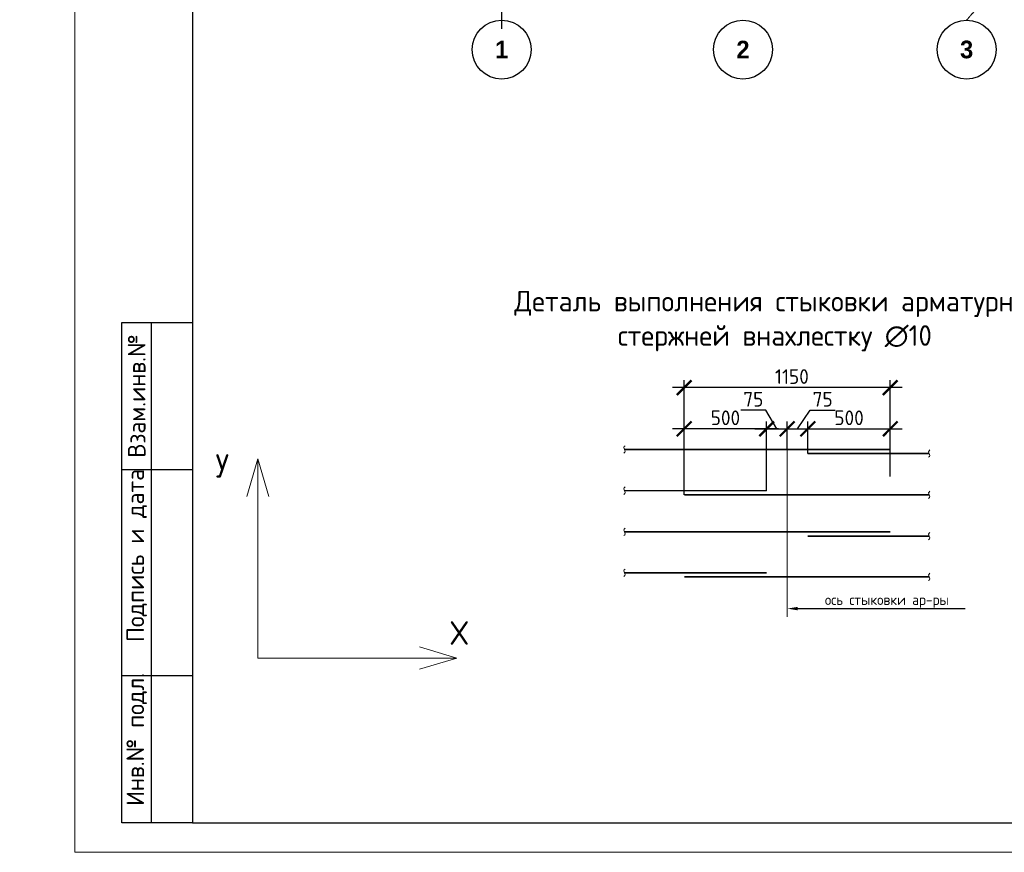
# Model space of a CAD drawing. Header units: millimetres. Extents: x -42044588 to 856694, y -806701 to 941911.
# Tile 971 of 1056: x -107777 to -91050, y -155548 to -141408. Entities that reach past the tile are written whole.
import ezdxf
from ezdxf import colors
from ezdxf.entities.mleader import LeaderData, LeaderLine
from ezdxf.enums import TextEntityAlignment as Align
from ezdxf.math import Vec2, Vec3

# ---------------------------------------------------------------- set-up
doc = ezdxf.new("R2010")
doc.units = ezdxf.units.MM
for name, pattern in [('______5', [1100, 800, -100, 100, -100]), ('CENTER2', [28.575, 19.05, -3.175, 3.175, -3.175]), ('осевая', [50.8, 31.75, -6.35, 6.35, -6.35])]:
    doc.linetypes.add(name, pattern=pattern)
for name, color, linetype, lineweight in [('0.20 __', 4, 'Continuous', 20), ('Арматура', 152, 'Continuous', 40), ('Выноски', 20, 'Continuous', 20), ('Осевая', 10, 'CENTER2', 20), ('Оси', 40, '______5', 18), ('подоснова', 151, 'Continuous', 5), ('РАЗМЕРЫ', 1, 'Continuous', 9), ('Текст', 7, 'Continuous', 25), ('ТОНКИЕ', 7, 'Continuous', 9), ('Узлы', 7, 'Continuous', 0)]:
    doc.layers.add(name, color=color, linetype=linetype, lineweight=lineweight)
doc.layers.add('ТОЛСТЫЕ_ОСНОВНЫЕ', color=6, linetype='Continuous')
doc.styles.add('Century Gothic', font='GOTHIC.TTF')
doc.styles.add('GOST-2.304_Type-B', font='GOST_Common.ttf')
doc.styles.add('style1', font='GOST_Common.ttf', dxfattribs={"height": 500})
doc.styles.add('ГОСТ', font='GOST_Common.ttf')
doc.styles.add('Украинский', font='isocpeur.ttf', dxfattribs={"oblique": 12})
doc.dimstyles.new('5х', dxfattribs={"dimscale": 100, "dimtxt": 2.5, "dimasz": 2.5, "dimexe": 1.25, "dimexo": 0, "dimtad": 1, "dimdec": 0, "dimlfac": 0.2, "dimtxsty": 'GOST-2.304_Type-B', "dimblk": 'ARCHTICK', "dimcen": 2.5, "dimdle": 2, "dimadec": 0, "dimazin": 2, "dimtfac": 0.75, "dimtdec": 0, "dimtmove": 1, "dimatfit": 3, "dimfxl": 0, "dimtolj": 1, "dimarcsym": 0})

# ---------------------------------------------------------------- blocks, each defined once
blk = doc.blocks.new('A$Cd09756da')
at = {"layer": 'Текст', "color": 7, "attachment_point": 1, "style": 'ГОСТ'}
for s, width, heights, insert, char_height in [('\\pi594.35517;{\\fTimes New Roman|b0|i0|c204|p18;\\C256;Строительство жилого комплекса со  встроенными помещениями \\P\\pi1441.86779;общественного-делового, коммерческого назначения и \\P\\pi41.3631;поликлиническим учреждением по адресу: г. Чита, ул. 1-я Коллективная}', 11543.07, [0], (-11741, 4333), 250), ('\\pi389.01406;{\\fTimes New Roman|b0|i0|c204|p18;\\C256;«Жилой дом со встроенными помещениями \\P\\pi641.91601;общественно-делового и коммерческого \\P\\pi302.06381;назначения на первом этаже здания», поз. 3.1\\P}', 7000, [1500], (-12014, 2803), 225)]:
    blk.add_mtext_dynamic_manual_height_columns(s, width=width, gutter_width=12.5, heights=heights, dxfattribs=dict(at, insert=insert, char_height=char_height))
blk = doc.blocks.new('NSY101')
at = {"color": 0, "linetype": 'ByBlock', "lineweight": -2}
blk.add_circle((0, 0), 50, dxfattribs=at)
blk = doc.blocks.new('СЛОЖНЫЙ_ОБЪЕКТ_31')
at = {"layer": 'Оси', "color": 16, "linetype": 'Continuous', "lineweight": 25, "transparency": 33554687, "xscale": 9.999999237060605, "yscale": 9.999999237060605, "zscale": 9.999999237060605}
blk.add_blockref('NSY101', (8813, -43009), dxfattribs=at)
at = {"layer": 'Оси', "color": 16, "linetype": 'Continuous', "lineweight": 25, "transparency": 33554687, "insert": (8813, -43009), "char_height": 300, "width": 385, "attachment_point": 5, "style": 'Century Gothic'}
blk.add_mtext('\\A1;{\\fCentury Gothic|i0|b1;\\H300.000000;\\W1.000000;\\C16;2}\\P', dxfattribs=at)
blk = doc.blocks.new('СЛОЖНЫЙ_ОБЪЕКТ_46')
at = {"layer": 'Оси', "color": 16, "linetype": 'Continuous', "lineweight": 25, "transparency": 33554687, "xscale": 9.999999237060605, "yscale": 9.999999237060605, "zscale": 9.999999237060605}
blk.add_blockref('NSY101', (5263, -43009), dxfattribs=at)
at = {"layer": 'Оси', "color": 16, "linetype": 'Continuous', "lineweight": 25, "transparency": 33554687, "insert": (5263, -43009), "char_height": 300, "width": 385, "attachment_point": 5, "style": 'Century Gothic'}
blk.add_mtext('\\A1;{\\fCentury Gothic|i0|b1;\\H300.000000;\\W1.000000;\\C16;1}\\P', dxfattribs=at)
blk = doc.blocks.new('СЛОЖНЫЙ_ОБЪЕКТ_49')
at = {"layer": 'Оси', "color": 16, "linetype": 'Continuous', "lineweight": 25, "transparency": 33554687, "xscale": 9.999999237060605, "yscale": 9.999999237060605, "zscale": 9.999999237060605}
blk.add_blockref('NSY101', (12613, -43009), dxfattribs=at)
at = {"layer": 'Оси', "color": 16, "linetype": 'Continuous', "lineweight": 25, "transparency": 33554687, "insert": (12613, -43009), "char_height": 300, "width": 385, "attachment_point": 5, "style": 'Century Gothic'}
blk.add_mtext('\\A1;{\\fCentury Gothic|i0|b1;\\H300.000000;\\W1.000000;\\C16;3}\\P', dxfattribs=at)
blk = doc.blocks.new('оси блок 2')
at = {"layer": 'Оси', "color": 16, "linetype": 'осевая', "lineweight": 0, "ltscale": 0.25, "transparency": 33554687}
blk.add_line((-85704.7, -322543), (-85704.7, -347930), dxfattribs=at)
at = {"layer": 'Оси', "color": 16, "linetype": 'осевая', "lineweight": 0, "transparency": 33554687}
blk.add_line((-77805.3, -347930), (-77404.7, -347462.5), dxfattribs=at)
at = {"layer": 'Оси', "color": 16, "linetype": 'Continuous', "lineweight": 25, "transparency": 33554687}
for name, p in [('СЛОЖНЫЙ_ОБЪЕКТ_46', (-90967.7, -305420.5)), ('СЛОЖНЫЙ_ОБЪЕКТ_31', (-90418.2, -305420.5)), ('СЛОЖНЫЙ_ОБЪЕКТ_49', (-90418.2, -305420.5))]:
    blk.add_blockref(name, p, dxfattribs=at)
blk = doc.blocks.new('*U6686')
at = {"layer": 'ТОЛСТЫЕ_ОСНОВНЫЕ'}
for p, q in [((8, 5), (8, 90)), ((8, 90), (20, 90)), ((13, 5), (13, 90)), ((8, 65), (20, 65)), ((8, 30), (20, 30)), ((20, 5), (8, 5))]:
    blk.add_line(p, q, dxfattribs=at)
at = {"layer": 'ТОЛСТЫЕ_ОСНОВНЫЕ', "color": 6}
blk.add_lwpolyline([(20, 5), (886, 5), (886, 415), (20, 415)], close=True, dxfattribs=at)
at = {"layer": 'ТОНКИЕ'}
blk.add_lwpolyline([(0, 0), (891, 0), (891, 420), (0, 420)], close=True, dxfattribs=at)
at = {"layer": 'Текст', "style": 'style1'}
for s, p in [('Взам.инв.№', (10.5, 77.5)), ('Подпись и дата', (10.5, 50.41)), ('Инв.№ подл.', (10.5, 19.18))]:
    blk.add_text(s, height=3, rotation=90, dxfattribs=at).set_placement(p, align=Align.MIDDLE)
blk = doc.blocks.new('_ArchTick')
at = {"color": 0, "linetype": 'ByBlock', "const_width": 0.15}
blk.add_lwpolyline([(-0.5, -0.5), (0.5, 0.5)], dxfattribs=at)
blk = doc.blocks.new('*D6071')
at = {"layer": 'DEFPOINTS', "color": 0, "linetype": 'Continuous', "transparency": 16777216}
for p in [(-96488, -148357), (-96488, -148707), (-95088, -149407)]:
    blk.add_point(p, dxfattribs=at)
at = {"layer": 'РАЗМЕРЫ', "color": 0, "linetype": 'Continuous', "lineweight": -2, "transparency": 16777216}
for p, q in [((-94888, -148357), (-96688, -148357)), ((-96488, -148707), (-96488, -148232)), ((-95088, -149407), (-95088, -148232))]:
    blk.add_line(p, q, dxfattribs=at)
at = {"layer": 'РАЗМЕРЫ', "color": 0, "linetype": 'Continuous', "lineweight": -2, "transparency": 16777216, "xscale": 250, "yscale": 250, "zscale": 250, "rotation": 180}
blk.add_blockref('_ArchTick', (-96488, -148357), dxfattribs=at)
at = {"layer": 'РАЗМЕРЫ', "color": 0, "linetype": 'Continuous', "lineweight": -2, "transparency": 16777216, "xscale": 250, "yscale": 250, "zscale": 250}
blk.add_blockref('_ArchTick', (-95088, -148357), dxfattribs=at)
at = {"layer": 'РАЗМЕРЫ', "color": 0, "linetype": 'Continuous', "lineweight": 0, "transparency": 16777216, "insert": (-95788, -148169), "char_height": 250, "attachment_point": 5, "style": 'GOST-2.304_Type-B'}
blk.add_mtext('\\A1;500', dxfattribs=at)
blk = doc.blocks.new('*D6072')
at = {"layer": 'DEFPOINTS', "color": 0, "linetype": 'Continuous', "transparency": 16777216}
for p in [(-92988, -148357), (-94388, -148777), (-92988, -148707)]:
    blk.add_point(p, dxfattribs=at)
at = {"layer": 'РАЗМЕРЫ', "color": 0, "linetype": 'Continuous', "lineweight": -2, "transparency": 16777216}
for p, q in [((-94588, -148357), (-92788, -148357)), ((-94388, -148777), (-94388, -148232)), ((-92988, -148707), (-92988, -148232))]:
    blk.add_line(p, q, dxfattribs=at)
at = {"layer": 'РАЗМЕРЫ', "color": 0, "linetype": 'Continuous', "lineweight": -2, "transparency": 16777216, "xscale": 250, "yscale": 250, "zscale": 250, "rotation": 180}
blk.add_blockref('_ArchTick', (-94388, -148357), dxfattribs=at)
at = {"layer": 'РАЗМЕРЫ', "color": 0, "linetype": 'Continuous', "lineweight": -2, "transparency": 16777216, "xscale": 250, "yscale": 250, "zscale": 250}
blk.add_blockref('_ArchTick', (-92988, -148357), dxfattribs=at)
at = {"layer": 'РАЗМЕРЫ', "color": 0, "linetype": 'Continuous', "lineweight": 0, "transparency": 16777216, "insert": (-93688, -148169), "char_height": 250, "attachment_point": 5, "style": 'GOST-2.304_Type-B'}
blk.add_mtext('\\A1;500', dxfattribs=at)
blk = doc.blocks.new('*D6073')
at = {"layer": 'DEFPOINTS', "color": 0, "linetype": 'Continuous', "transparency": 16777216}
for p in [(-96488, -147657), (-92988, -149164), (-96488, -149477)]:
    blk.add_point(p, dxfattribs=at)
at = {"layer": 'РАЗМЕРЫ', "color": 0, "linetype": 'Continuous', "lineweight": -2, "transparency": 16777216}
for p, q in [((-96488, -149477), (-96488, -147532)), ((-92988, -149164), (-92988, -147532)), ((-92788, -147657), (-96688, -147657))]:
    blk.add_line(p, q, dxfattribs=at)
at = {"layer": 'РАЗМЕРЫ', "color": 0, "linetype": 'Continuous', "lineweight": -2, "transparency": 16777216, "xscale": 250, "yscale": 250, "zscale": 250, "rotation": 180}
blk.add_blockref('_ArchTick', (-96488, -147657), dxfattribs=at)
at = {"layer": 'РАЗМЕРЫ', "color": 0, "linetype": 'Continuous', "lineweight": -2, "transparency": 16777216, "xscale": 250, "yscale": 250, "zscale": 250}
blk.add_blockref('_ArchTick', (-92988, -147657), dxfattribs=at)
at = {"layer": 'РАЗМЕРЫ', "color": 0, "linetype": 'Continuous', "lineweight": 0, "transparency": 16777216, "insert": (-94659, -147469), "char_height": 250, "attachment_point": 5, "style": 'GOST-2.304_Type-B'}
blk.add_mtext('\\A1;1150', dxfattribs=at)
blk = doc.blocks.new('*D6074')
at = {"layer": 'DEFPOINTS', "color": 0, "linetype": 'Continuous', "transparency": 16777216}
for p in [(-94738, -148357), (-95088, -148765), (-94738, -148707)]:
    blk.add_point(p, dxfattribs=at)
at = {"layer": 'РАЗМЕРЫ', "color": 0, "linetype": 'Continuous', "lineweight": -2, "transparency": 16777216}
for p, q in [((-95102, -148042), (-95526, -148042)), ((-94913, -148357), (-95102, -148042)), ((-95288, -148357), (-94538, -148357)), ((-95088, -148765), (-95088, -148232)), ((-94738, -148707), (-94738, -148232))]:
    blk.add_line(p, q, dxfattribs=at)
at = {"layer": 'РАЗМЕРЫ', "color": 0, "linetype": 'Continuous', "lineweight": -2, "transparency": 16777216, "xscale": 250, "yscale": 250, "zscale": 250, "rotation": 180}
blk.add_blockref('_ArchTick', (-95088, -148357), dxfattribs=at)
at = {"layer": 'РАЗМЕРЫ', "color": 0, "linetype": 'Continuous', "lineweight": -2, "transparency": 16777216, "xscale": 250, "yscale": 250, "zscale": 250}
blk.add_blockref('_ArchTick', (-94738, -148357), dxfattribs=at)
at = {"layer": 'РАЗМЕРЫ', "color": 0, "linetype": 'Continuous', "lineweight": 0, "transparency": 16777216, "insert": (-95314, -147854), "char_height": 250, "attachment_point": 5, "style": 'GOST-2.304_Type-B'}
blk.add_mtext('\\A1;75', dxfattribs=at)
blk = doc.blocks.new('*D6075')
at = {"layer": 'DEFPOINTS', "color": 0, "linetype": 'Continuous', "transparency": 16777216}
for p in [(-94388, -148357), (-94738, -148707), (-94388, -148765)]:
    blk.add_point(p, dxfattribs=at)
at = {"layer": 'РАЗМЕРЫ', "color": 0, "linetype": 'Continuous', "lineweight": -2, "transparency": 16777216}
for p, q in [((-94563, -148357), (-94348, -148042)), ((-94348, -148042), (-93924, -148042)), ((-94938, -148357), (-94188, -148357)), ((-94738, -148707), (-94738, -148232)), ((-94388, -148765), (-94388, -148232))]:
    blk.add_line(p, q, dxfattribs=at)
at = {"layer": 'РАЗМЕРЫ', "color": 0, "linetype": 'Continuous', "lineweight": -2, "transparency": 16777216, "xscale": 250, "yscale": 250, "zscale": 250, "rotation": 180}
blk.add_blockref('_ArchTick', (-94738, -148357), dxfattribs=at)
at = {"layer": 'РАЗМЕРЫ', "color": 0, "linetype": 'Continuous', "lineweight": -2, "transparency": 16777216, "xscale": 250, "yscale": 250, "zscale": 250}
blk.add_blockref('_ArchTick', (-94388, -148357), dxfattribs=at)
at = {"layer": 'РАЗМЕРЫ', "color": 0, "linetype": 'Continuous', "lineweight": 0, "transparency": 16777216, "insert": (-94136, -147854), "char_height": 250, "attachment_point": 5, "style": 'GOST-2.304_Type-B'}
blk.add_mtext('\\A1;75', dxfattribs=at)

msp = doc.modelspace()

# ---------------------------------------------------------------- linework, layer by layer
at = {"layer": '0.20 __', "color": 2}
for points in [[(-97493.12, -148643.761), (-97512.37, -148675.261), (-97493.12, -148738.261), (-97512.37, -148769.761)], [(-92316.429, -148714.42), (-92335.679, -148745.92), (-92316.429, -148808.92), (-92335.679, -148840.42)], [(-97493.12, -149343.761), (-97512.37, -149375.261), (-97493.12, -149438.261), (-97512.37, -149469.761)], [(-92316.429, -149414.42), (-92335.679, -149445.92), (-92316.429, -149508.92), (-92335.679, -149540.42)], [(-97493.12, -150043.761), (-97512.37, -150075.261), (-97493.12, -150138.261), (-97512.37, -150169.761)], [(-92316.429, -150114.42), (-92335.679, -150145.92), (-92316.429, -150208.92), (-92335.679, -150240.42)], [(-97493.12, -150737.875), (-97512.37, -150769.375), (-97493.12, -150832.375), (-97512.37, -150863.875)], [(-92316.429, -150808.533), (-92335.679, -150840.033), (-92316.429, -150903.033), (-92335.679, -150934.533)]]:
    msp.add_spline(points, degree=3, dxfattribs=at)
at = {"layer": 'Арматура', "const_width": 28}
for points in [[(-97502.745, -148706.761), (-92988.163, -148706.761)], [(-94388.163, -148777.42), (-92326.054, -148777.42)], [(-97502.745, -149406.761), (-95088.163, -149406.761)], [(-96488.163, -149477.42), (-92326.054, -149477.42)], [(-97502.745, -150106.761), (-92988.163, -150106.761)], [(-94388.163, -150177.42), (-92326.054, -150177.42)], [(-97502.745, -150800.875), (-95088.163, -150800.875)], [(-96488.163, -150871.533), (-92326.054, -150871.533)]]:
    msp.add_lwpolyline(points, dxfattribs=at)
at = {"layer": 'Оси', "color": 16, "linetype": '______5', "lineweight": 25, "transparency": 33554687}
msp.add_line((-99589.767, -117664.485), (-99589.767, -141654.485), dxfattribs=at)
at = {"layer": 'Оси', "ltscale": 45}
msp.add_line((-94738.163, -148356.761), (-94738.163, -151548.395), dxfattribs=at)
at = {"layer": 'подоснова'}
for p, q in [((-103729.703, -148868.146), (-103917.311, -149505.696)), ((-103729.703, -148868.146), (-103729.703, -152248.752)), ((-103729.703, -148868.146), (-103542.095, -149505.696)), ((-100349.097, -152248.752), (-100986.647, -152061.144)), ((-103729.703, -152248.752), (-100349.097, -152248.752)), ((-100349.097, -152248.752), (-100986.647, -152436.36))]:
    msp.add_line(p, q, dxfattribs=at)

# ---------------------------------------------------------------- block references
at = {"xscale": 100, "yscale": 100, "zscale": 100}
msp.add_blockref('*U6686', (-106840.159, -155548.17), dxfattribs=at)
at = {"lineweight": 50, "ltscale": 100}
msp.add_blockref('A$Cd09756da', (-114599.263, -154806.226), dxfattribs=at)
at = {"layer": 'РАЗМЕРЫ'}
msp.add_blockref('оси блок 2', (-13885.049, 206513.559), dxfattribs=at)

# ---------------------------------------------------------------- texts
at = {"ltscale": 100, "insert": (-133805.873, -133990.634), "char_height": 250, "attachment_point": 1, "style": 'ГОСТ'}
msp.add_mtext_dynamic_manual_height_columns('\\pi1250,t1750;1.^IПроизводство работ вести в строгом соответствии с требованиями СП 70.13330.2012 "Несущие и ограждающие конструкции" и проектом производства работ.{\\H1.83333x; }\\P2.^IПеред бетонированием арматуру и основание, на которую укладывается бетонная смесь, очистить от {\\H1.55556x; }ржавчины и грязи. {\\H1.64815x; }\\P3.^IБетонирование вести слоем на всю толщину  плит. Захватки при бетонировании должны быть отсечены {\\H1.61728x; }вертикальными швами. Бетон применять класса В25. Заполнителем для бетона служит щебень твердых пород, {\\H1.62757x; }наибольшая фракция щебня не должна превышать 40мм.{\\H1.62414x; }\\P4.^IВ процессе бетонирования обеспечить соблюдение защитных слоев и мест положения рабочей арматуры {\\H1.62529x; }согласно проекту. Материал фиксаторов для нижней арматуры фундаментных плит выбирается проектом производства {\\H1.6249x; }работ, исходя из конкретных возможностей строительной организации.{\\H1.62503x; }\\P5.^IПроектом принято соединение рабочих стержней арматуры монолитной плиты внахлестку (без сварки). {\\H1.72499x; }\\P6.^IСварные арматурные каркасы изготовить на заводе-изготовители. {\\H1.67917x; }\\P7.^IКрестообразные соединения стержней арматуры 1-го и 2-го рядов, а также 3-го и 4-го рядов между собой {\\H1.60694x; }выполнить вязкой отожженной проволокой диаметром 2,0-3,0 мм. Допускается применение специальных соединительных {\\H1.63102x; }элементов - пластмассовых или проволочных фиксаторов. Соединение арматуры допускается предусматривать не во всех {\\H1.62299x; }местах пересечения стержней арматуры. При этом должны быть связаны вязальной проволокой все пересечения стержней {\\H1.62567x; }в 2-х крайних рядах по периметру плит, остальные узлы могут быть соединены через узел в шахматном порядке (схему {\\H1.72478x; }вязки стержней см. на данном листе).{\\H1.77924x; }', width=18954.38214, gutter_width=12.5, heights=[0], dxfattribs=at)
at = {"layer": 'Выноски', "color": 240, "true_color": 0xed1f24, "insert": (-133506.987, -147666.657), "char_height": 250, "width": 18219.65973, "attachment_point": 1, "style": 'ГОСТ'}
msp.add_mtext('\\pi-500,l500;В выделенной области представлена замененная ( актуальная) версия. Содержание изменения см. в листе разрешения на внесение изменений{\\H1.025x; }', dxfattribs=at)
at = {"layer": 'Осевая', "style": 'GOST-2.304_Type-B'}
for s, p in [('У', (-104334.842, -148986.855)), ('Х', (-100309.355, -151823.799))]:
    msp.add_text(s, height=400, dxfattribs=at).set_placement(p, align=Align.MIDDLE_CENTER)
at = {"layer": 'Текст', "color": 7, "insert": (-126599.263, -153306.226), "char_height": 250, "attachment_point": 1, "style": 'ГОСТ'}
msp.add_mtext_dynamic_manual_height_columns('\\pi3500;\\P\\pi684.09091;Плита на отм. +9,900;+12,900;+15,900; \\P\\pi2700;(опалубка)', width=7000, gutter_width=12.5, heights=[1500], dxfattribs=at)
at = {"layer": 'Узлы', "color": 80, "linetype": 'Continuous', "lineweight": 0, "attachment_point": 5, "style": 'GOST-2.304_Type-B'}
for s, insert, char_height, width in [('\\pi136.85;Деталь выполнения стыковки арматурных стержней внахлестку ∅10', (-94948.478, -146527.575), 350, 10464.96038), ('ось стыковки ар-ры', (-93045.057, -151283.62), 175, 7325.47227)]:
    msp.add_mtext(s, dxfattribs=dict(at, insert=insert, char_height=char_height, width=width))

# ---------------------------------------------------------------- dimensions: what is measured, and where the dimension line sits
at = {"layer": 'РАЗМЕРЫ', "linetype": 'Continuous', "lineweight": 0}
for base, p1, p2, text, picture, middle in [((-96488.163, -147656.761), (-92988.163, -149163.742), (-96488.163, -149477.42), '1150', '*D6073', (-94659.294, -147656.761)), ((-94738.163, -148356.761), (-95088.163, -148765.488), (-94738.163, -148706.761), '75', '*D6074', (-95164.371, -148041.761)), ((-94388.163, -148356.761), (-94738.163, -148706.761), (-94388.163, -148765.488), '75', '*D6075', (-94285.149, -148041.761)), ((-96488.163, -148356.761), (-95088.163, -149406.761), (-96488.163, -148706.761), '500', '*D6071', (-95788.163, -148356.761)), ((-92988.163, -148356.761), (-94388.163, -148777.42), (-92988.163, -148706.761), '500', '*D6072', (-93688.163, -148356.761))]:
    dim = msp.add_linear_dim(base=base, p1=p1, p2=p2, text=text, dimstyle='5х', dxfattribs=at)
    dim.commit()
    dim.dimension.update_dxf_attribs({"geometry": picture, "text_midpoint": middle, "dimtype": 160})

# ---------------------------------------------------------------- leaders
at = {"layer": 'Выноски', "ltscale": 0.1}
ml = msp.add_multileader_mtext('Standard', dxfattribs=at)
ml.set_content('', color=256, style='Украинский')
ml.set_leader_properties()
ml.build(insert=Vec2(0, 0))
ml.multileader.update_dxf_attribs({"text_right_attachment_type": 6, "arrow_head_size": 175})
ctx = ml.context
ctx.base_point, ctx.char_height, ctx.arrow_head_size, ctx.landing_gap_size, ctx.plane_origin = Vec3(-91714.75, -151409.508), 0.126, 175, 0.063, Vec3(-93520.195, -153615.763)
ctx.right_attachment = 6
notes = []
notes.append((ctx, [(1, (1, 1, 0), (-94213.163, -151409.508), (1, 0), 2498.413, [(0, [(-94738.163, -151409.508)], 0, [])])]))
ctx.mtext.insert, ctx.mtext.flow_direction = Vec3(-91714.687, -151409.445), 5
for ctx, leaders in notes:
    for number, flags, end, landing, length, lines in leaders:
        leader = LeaderData()
        leader.index, (leader.has_last_leader_line, leader.has_dogleg_vector, leader.attachment_direction) = number, flags
        leader.last_leader_point, leader.dogleg_vector, leader.dogleg_length = Vec3(end), Vec3(landing), length
        for number, points, colour, breaks in lines:
            line = LeaderLine()
            line.index, line.vertices, line.color, line.breaks = number, Vec3.list(points), colors.encode_raw_color(colour), breaks
            leader.lines.append(line)
        ctx.leaders.append(leader)

doc.saveas('drawing.dxf')
